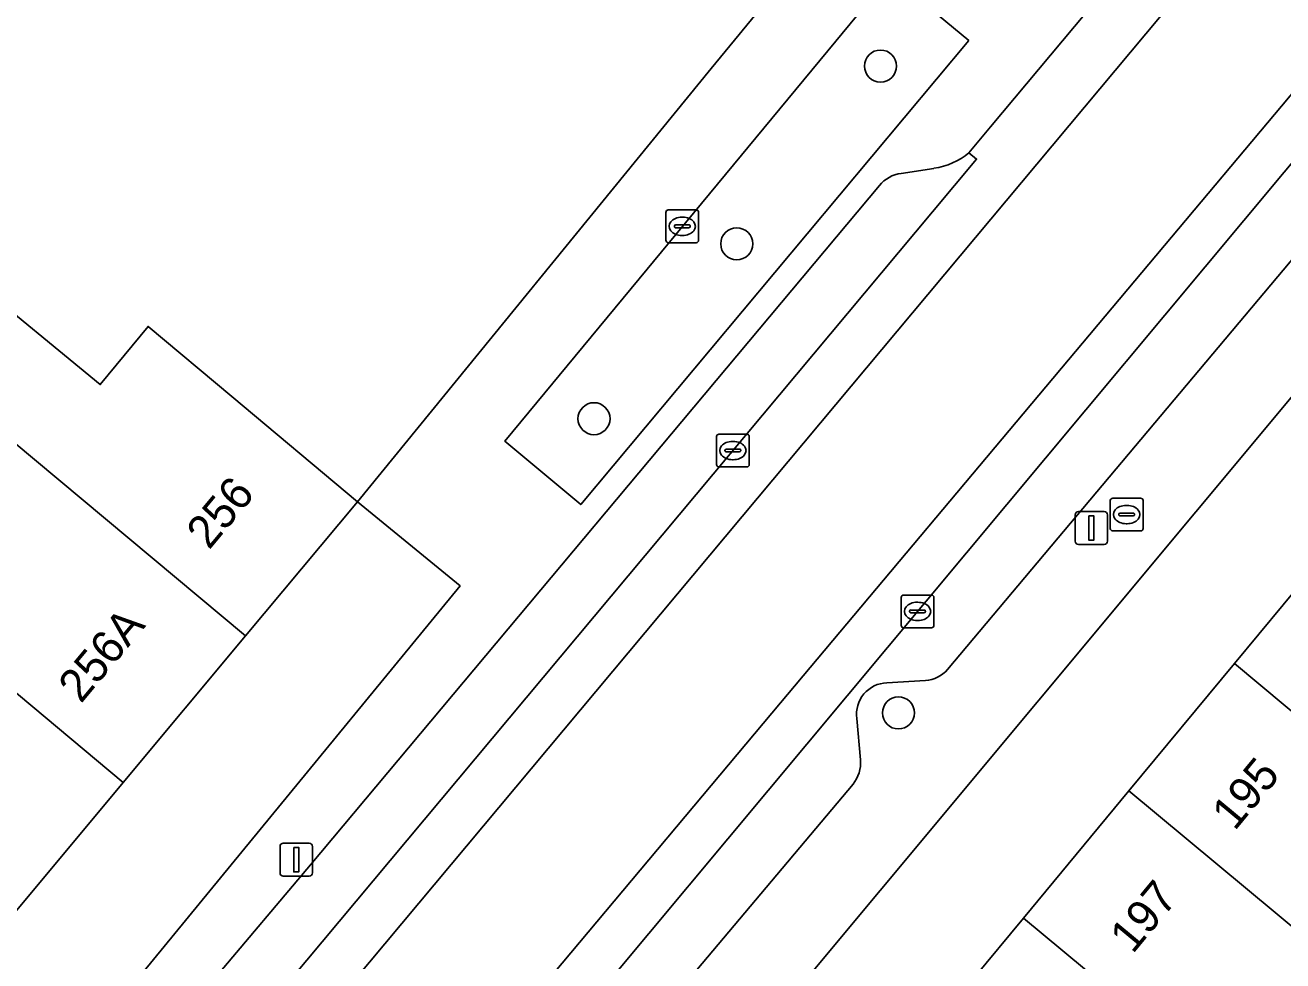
# Model space of a CAD drawing. Extents: x 160157 to 160921, y 381516 to 382045.
# Drawn here: x 160559.64 to 160598.05, y 381771.65 to 381800.21 of the extents above; entities that cross this region are included whole.
import ezdxf

# ---------------------------------------------------------------- set-up
doc = ezdxf.new("R2010")
doc.units = 0
for name, color, linetype in [('IMGEO_Berm_groen', 7, 'Continuous'), ('IMGEO_Boom', 7, 'Continuous'), ('IMGEO_Brandkraan', 7, 'Continuous'), ('IMGEO_Erf', 7, 'Continuous'), ('IMGEO_Kolk', 7, 'Continuous'), ('IMGEO_Lichtmast', 7, 'Continuous'), ('IMGEO_Pand', 7, 'Continuous'), ('IMGEO_Pand_nummerreeks', 7, 'Continuous'), ('IMGEO_Parkeervlak_open', 7, 'Continuous'), ('IMGEO_Rijbaan_lokaal_gesloten', 7, 'Continuous'), ('IMGEO_Rijbaan_lokaal_open', 7, 'Continuous'), ('IMGEO_Voetpad_open', 7, 'Continuous')]:
    doc.layers.add(name, color=color, linetype=linetype)

msp = doc.modelspace()

# ---------------------------------------------------------------- linework, layer by layer
at = {"layer": 'IMGEO_Berm_groen'}
msp.add_lwpolyline([(160588.465, 381799.75), (160586.055, 381801.74), (160574.286, 381787.517), (160576.606, 381785.578)], close=True, dxfattribs=at)
at = {"layer": 'IMGEO_Boom'}
for centre in [(160585.761, 381798.965), (160581.372, 381793.54), (160577.013, 381788.2), (160586.31, 381779.217)]:
    msp.add_circle(centre, 0.489, dxfattribs=at)
at = {"layer": 'IMGEO_Brandkraan'}
for p, q in [((160592.78, 381784.848), (160592.78, 381785.7)), ((160592.855, 381785.774), (160593.707, 381785.774)), ((160593.781, 381785.7), (160593.781, 381784.848)), ((160593.039, 381785.268), (160593.039, 381785.28)), ((160593.477, 381785.231), (160593.079, 381785.231)), ((160593.082, 381785.317), (160593.48, 381785.317)), ((160593.268, 381785.554), (160593.293, 381785.554)), ((160593.523, 381785.28), (160593.523, 381785.268)), ((160593.291, 381784.994), (160593.266, 381784.994)), ((160593.707, 381784.774), (160592.855, 381784.774))]:
    msp.add_line(p, q, dxfattribs=at)
for points in [[(160592.78, 381784.848), (160592.78, 381785.7)], [(160592.855, 381785.774), (160593.707, 381785.774)], [(160593.781, 381785.7), (160593.781, 381784.848)], [(160593.707, 381784.774), (160592.855, 381784.774)]]:
    msp.add_lwpolyline(points, dxfattribs=at)
for centre, radius, start, end in [((160592.857, 381785.698), 0.0765, 91.552, 178.448), ((160592.857, 381785.698), 0.0765, 91.552, 178.448), ((160593.705, 381785.698), 0.0765, 1.552, 88.448), ((160593.705, 381785.698), 0.0765, 1.552, 88.448), ((160593.079, 381785.277), 0.0403, 85.8775, 175.7526), ((160593.076, 381785.267), 0.0366, 178.938, 274.7102), ((160593.48, 381785.274), 0.043, 264.8664, 352.4533), ((160593.484, 381785.279), 0.0386, 1.7309, 96.639), ((160592.857, 381784.85), 0.0765, 181.552, 268.448), ((160592.857, 381784.85), 0.0765, 181.552, 268.448), ((160593.705, 381784.85), 0.0765, 271.552, 358.448), ((160593.705, 381784.85), 0.0765, 271.552, 358.448)]:
    msp.add_arc(centre, radius, start, end, dxfattribs=at)
for centre, major_axis, ratio, start_param, end_param in [((160593.267, 381785.274), (-0.387, 0.002), 0.722429, 4.712389, 7.853982), ((160593.292, 381785.274), (-0.39, 0.002), 0.717154, 1.570796, 4.712389)]:
    msp.add_ellipse(centre, major_axis=major_axis, ratio=ratio, start_param=start_param, end_param=end_param, dxfattribs=at)
at = {"layer": 'IMGEO_Erf'}
for points in [[(160557.966, 381792.501), (160561.933, 381789.24), (160563.395, 381791.018), (160565.952, 381788.876), (160569.786, 381785.666), (160580.593, 381798.887), (160587.941, 381807.827)], [(160559.232, 381766.417), (160566.256, 381774.976), (160572.924, 381783.093), (160569.786, 381785.666), (160566.367, 381781.567), (160562.638, 381777.096), (160558.979, 381772.71)]]:
    msp.add_lwpolyline(points, dxfattribs=at)
msp.add_lwpolyline([(160596.578, 381780.729), (160599.546, 381784.309), (160603.149, 381788.654), (160600.191, 381791.107), (160580.96, 381768.044), (160583.975, 381765.53), (160587.056, 381769.246), (160590.132, 381772.955), (160593.35, 381776.836)], close=True, dxfattribs=at)
at = {"layer": 'IMGEO_Kolk'}
for p, q in [((160579.208, 381793.647), (160579.208, 381794.499)), ((160579.283, 381794.573), (160580.135, 381794.573)), ((160580.209, 381794.499), (160580.209, 381793.647)), ((160579.467, 381794.067), (160579.467, 381794.079)), ((160579.905, 381794.03), (160579.507, 381794.03)), ((160579.51, 381794.116), (160579.908, 381794.116)), ((160579.696, 381794.353), (160579.721, 381794.353)), ((160579.951, 381794.079), (160579.951, 381794.067)), ((160579.719, 381793.793), (160579.694, 381793.793)), ((160580.135, 381793.573), (160579.283, 381793.573)), ((160580.754, 381786.801), (160580.754, 381787.653)), ((160580.829, 381787.727), (160581.681, 381787.727)), ((160581.242, 381787.507), (160581.267, 381787.507)), ((160581.755, 381787.653), (160581.755, 381786.801)), ((160581.013, 381787.221), (160581.013, 381787.233)), ((160581.451, 381787.184), (160581.053, 381787.184)), ((160581.056, 381787.27), (160581.454, 381787.27)), ((160581.497, 381787.233), (160581.497, 381787.221)), ((160581.681, 381786.727), (160580.829, 381786.727)), ((160581.265, 381786.947), (160581.24, 381786.947)), ((160586.393, 381781.89), (160586.393, 381782.742)), ((160586.468, 381782.816), (160587.32, 381782.816)), ((160586.881, 381782.596), (160586.906, 381782.596)), ((160587.394, 381782.742), (160587.394, 381781.89)), ((160586.652, 381782.31), (160586.652, 381782.322)), ((160587.09, 381782.273), (160586.692, 381782.273)), ((160586.695, 381782.359), (160587.093, 381782.359)), ((160587.136, 381782.322), (160587.136, 381782.31)), ((160587.32, 381781.816), (160586.468, 381781.816)), ((160586.904, 381782.036), (160586.879, 381782.036))]:
    msp.add_line(p, q, dxfattribs=at)
for points in [[(160579.208, 381793.647), (160579.208, 381794.499)], [(160579.283, 381794.573), (160580.135, 381794.573)], [(160580.209, 381794.499), (160580.209, 381793.647)], [(160580.135, 381793.573), (160579.283, 381793.573)], [(160580.754, 381786.801), (160580.754, 381787.653)], [(160580.829, 381787.727), (160581.681, 381787.727)], [(160581.755, 381787.653), (160581.755, 381786.801)], [(160581.681, 381786.727), (160580.829, 381786.727)], [(160586.393, 381781.89), (160586.393, 381782.742)], [(160586.468, 381782.816), (160587.32, 381782.816)], [(160587.394, 381782.742), (160587.394, 381781.89)], [(160587.32, 381781.816), (160586.468, 381781.816)]]:
    msp.add_lwpolyline(points, dxfattribs=at)
for centre, radius, start, end in [((160579.285, 381794.497), 0.0765, 91.552, 178.448), ((160579.285, 381794.497), 0.0765, 91.552, 178.448), ((160580.133, 381794.497), 0.0765, 1.552, 88.448), ((160580.133, 381794.497), 0.0765, 1.552, 88.448), ((160579.507, 381794.076), 0.0403, 85.8775, 175.7526), ((160579.504, 381794.066), 0.0366, 178.938, 274.7102), ((160579.908, 381794.073), 0.043, 264.8664, 352.4533), ((160579.912, 381794.078), 0.0386, 1.7309, 96.639), ((160579.285, 381793.649), 0.0765, 181.552, 268.448), ((160579.285, 381793.649), 0.0765, 181.552, 268.448), ((160580.133, 381793.649), 0.0765, 271.552, 358.448), ((160580.133, 381793.649), 0.0765, 271.552, 358.448), ((160580.831, 381787.651), 0.0765, 91.552, 178.448), ((160580.831, 381787.651), 0.0765, 91.552, 178.448), ((160581.679, 381787.651), 0.0765, 1.552, 88.448), ((160581.679, 381787.651), 0.0765, 1.552, 88.448), ((160581.053, 381787.23), 0.0403, 85.8775, 175.7526), ((160581.05, 381787.22), 0.0366, 178.938, 274.7102), ((160581.454, 381787.227), 0.043, 264.8664, 352.4533), ((160581.458, 381787.232), 0.0386, 1.7309, 96.639), ((160580.831, 381786.803), 0.0765, 181.552, 268.448), ((160580.831, 381786.803), 0.0765, 181.552, 268.448), ((160581.679, 381786.803), 0.0765, 271.552, 358.448), ((160581.679, 381786.803), 0.0765, 271.552, 358.448), ((160586.47, 381782.74), 0.0765, 91.552, 178.448), ((160586.47, 381782.74), 0.0765, 91.552, 178.448), ((160587.318, 381782.74), 0.0765, 1.552, 88.448), ((160587.318, 381782.74), 0.0765, 1.552, 88.448), ((160586.692, 381782.319), 0.0403, 85.8775, 175.7526), ((160586.689, 381782.309), 0.0366, 178.938, 274.7102), ((160587.093, 381782.316), 0.043, 264.8664, 352.4533), ((160587.097, 381782.321), 0.0386, 1.7309, 96.639), ((160586.47, 381781.892), 0.0765, 181.552, 268.448), ((160586.47, 381781.892), 0.0765, 181.552, 268.448), ((160587.318, 381781.892), 0.0765, 271.552, 358.448), ((160587.318, 381781.892), 0.0765, 271.552, 358.448)]:
    msp.add_arc(centre, radius, start, end, dxfattribs=at)
for centre, major_axis, ratio, start_param, end_param in [((160579.695, 381794.073), (-0.387, 0.002), 0.722429, 4.712389, 7.853982), ((160579.72, 381794.073), (-0.39, 0.002), 0.717154, 1.570796, 4.712389), ((160581.241, 381787.227), (-0.387, 0.002), 0.722429, 4.712389, 7.853982), ((160581.266, 381787.227), (-0.39, 0.002), 0.717154, 1.570796, 4.712389), ((160586.88, 381782.316), (-0.387, 0.002), 0.722429, 4.712389, 7.853982), ((160586.905, 381782.316), (-0.39, 0.002), 0.717154, 1.570796, 4.712389)]:
    msp.add_ellipse(centre, major_axis=major_axis, ratio=ratio, start_param=start_param, end_param=end_param, dxfattribs=at)
at = {"layer": 'IMGEO_Lichtmast'}
for p, q in [((160591.706, 381784.462), (160591.706, 381785.262)), ((160591.706, 381785.262), (160591.706, 381784.462)), ((160591.806, 381785.362), (160592.596, 381785.362)), ((160592.596, 381785.362), (160591.806, 381785.362)), ((160592.696, 381785.262), (160592.696, 381784.462)), ((160592.696, 381784.462), (160592.696, 381785.262)), ((160592.596, 381784.362), (160591.806, 381784.362)), ((160591.806, 381784.362), (160592.596, 381784.362)), ((160567.525, 381775.236), (160568.315, 381775.236)), ((160568.315, 381775.236), (160567.525, 381775.236)), ((160567.425, 381774.336), (160567.425, 381775.136)), ((160567.425, 381775.136), (160567.425, 381774.336)), ((160568.415, 381775.136), (160568.415, 381774.336)), ((160568.415, 381774.336), (160568.415, 381775.136)), ((160568.315, 381774.236), (160567.525, 381774.236)), ((160567.525, 381774.236), (160568.315, 381774.236))]:
    msp.add_line(p, q, dxfattribs=at)
for points in [[(160592.126, 381785.237), (160592.276, 381785.237), (160592.276, 381784.487), (160592.126, 381784.487), (160592.126, 381785.237)], [(160567.845, 381775.111), (160567.995, 381775.111), (160567.995, 381774.361), (160567.845, 381774.361), (160567.845, 381775.111)]]:
    msp.add_lwpolyline(points, dxfattribs=at)
for centre, start, end in [((160591.806, 381785.262), 90, 180), ((160591.806, 381785.262), 90, 180), ((160592.596, 381785.262), 0, 90), ((160592.596, 381785.262), 360, 90), ((160591.806, 381784.462), 180, 270), ((160591.806, 381784.462), 180, 270), ((160592.596, 381784.462), 270, 0), ((160592.596, 381784.462), 270, 0), ((160567.525, 381775.136), 90, 180), ((160567.525, 381775.136), 90, 180), ((160568.315, 381775.136), 0, 90), ((160568.315, 381775.136), 360, 90), ((160567.525, 381774.336), 180, 270), ((160567.525, 381774.336), 180, 270), ((160568.315, 381774.336), 270, 0), ((160568.315, 381774.336), 270, 0)]:
    msp.add_arc(centre, 0.1, start, end, dxfattribs=at)
at = {"layer": 'IMGEO_Pand'}
for points in [[(160566.367, 381781.567), (160569.786, 381785.666), (160565.952, 381788.876), (160563.395, 381791.018), (160561.933, 381789.24), (160557.966, 381792.501), (160556.228, 381790.387), (160556.558, 381790.111), (160556.386, 381789.906)], [(160566.367, 381781.567), (160556.386, 381789.906), (160556.558, 381790.111), (160556.228, 381790.387), (160554.204, 381787.925), (160558.103, 381784.719), (160556.234, 381782.446), (160562.638, 381777.096)], [(160596.578, 381780.729), (160602.819, 381775.504), (160604.488, 381777.515), (160608.72, 381774.006), (160610.517, 381772.516), (160611.944, 381774.237), (160610.147, 381775.727), (160610.066, 381775.629), (160599.546, 381784.309)], [(160548.665, 381781.296), (160558.979, 381772.71), (160562.638, 381777.096), (160556.234, 381782.446), (160554.551, 381780.398), (160550.599, 381783.648)], [(160596.578, 381780.729), (160593.35, 381776.836), (160605.905, 381766.397), (160607.97, 381768.888), (160605.848, 381770.647), (160605.73, 381770.505), (160601.549, 381773.972), (160602.819, 381775.504)], [(160590.132, 381772.955), (160596.317, 381767.811), (160598.122, 381769.987), (160602.376, 381766.46), (160601.871, 381765.85), (160603.993, 381764.091), (160605.905, 381766.397), (160593.35, 381776.836)], [(160597.366, 381760.495), (160599.27, 381762.79), (160595.053, 381766.287), (160596.317, 381767.811), (160590.132, 381772.955), (160587.056, 381769.246)]]:
    msp.add_lwpolyline(points, close=True, dxfattribs=at)
at = {"layer": 'IMGEO_Parkeervlak_open'}
for points in [[(160587.813, 381780.546), (160599.457, 381794.39), (160603.167, 381798.883), (160601.731, 381800.097), (160571.401, 381763.753), (160567.175, 381758.693), (160560.113, 381750), (160559.501, 381749.238)], [(160587.352, 381794.513), (160588.699, 381796.124), (160588.465, 381796.32)], [(160587.396, 381795.843), (160586.397, 381795.685)], [(160585.728, 381795.315), (160568.354, 381774.575), (160562.514, 381767.661)], [(160562.011, 381764.214), (160587.352, 381794.513)], [(160585.959, 381780.139), (160587.135, 381780.202)], [(160585.151, 381777.783), (160585.037, 381779.048)], [(160573.379, 381763.328), (160584.925, 381777.042)]]:
    msp.add_lwpolyline(points, dxfattribs=at)
for centre, radius, start, end in [((160587.102, 381797.938), 2.115, 277.9817, 310.1123), ((160586.499, 381794.711), 0.98, 95.9785, 141.9123), ((160587.048, 381781.214), 1.016, 274.9318, 318.8724), ((160586, 381779.169), 0.971, 92.4343, 187.1637), ((160584.106, 381777.697), 1.048, 321.355, 4.7223)]:
    msp.add_arc(centre, radius, start, end, dxfattribs=at)
at = {"layer": 'IMGEO_Rijbaan_lokaal_gesloten'}
for points in [[(160556.164, 381754.68), (160558.112, 381757.129), (160560.755, 381760.365), (160581.539, 381785.212), (160597.19, 381803.934), (160596.045, 381804.906), (160595.807, 381805.107), (160595.401, 381804.621), (160589.126, 381797.112), (160588.465, 381796.32), (160588.699, 381796.124), (160587.352, 381794.513), (160562.011, 381764.214), (160561.758, 381763.877), (160556.569, 381757.556), (160552.708, 381752.669), (160550.722, 381750)], [(160559.501, 381749.238), (160560.113, 381750), (160567.175, 381758.693), (160571.401, 381763.753), (160601.731, 381800.097), (160600.729, 381800.991), (160582.713, 381779.526), (160568.843, 381763.002), (160559.601, 381751.709)]]:
    msp.add_lwpolyline(points, dxfattribs=at)
at = {"layer": 'IMGEO_Rijbaan_lokaal_open'}
msp.add_lwpolyline([(160568.843, 381763.002), (160582.713, 381779.526), (160600.729, 381800.991), (160597.19, 381803.934), (160581.539, 381785.212), (160560.755, 381760.365), (160558.112, 381757.129), (160556.164, 381754.68)], dxfattribs=at)
at = {"layer": 'IMGEO_Voetpad_open'}
for points in [[(160560.449, 381748.035), (160561.169, 381743.908), (160564.062, 381747.78), (160565.914, 381750), (160580.313, 381767.268), (160580.96, 381768.044), (160600.191, 381791.107), (160600.981, 381792.054), (160614.597, 381808.384)], [(160587.941, 381807.827), (160580.593, 381798.887), (160569.786, 381785.666), (160572.924, 381783.093), (160566.256, 381774.976), (160559.232, 381766.417), (160556.812, 381763.555), (160556.143, 381762.763), (160552.4, 381758.139), (160548.643, 381753.199), (160547.737, 381752.007), (160547.187, 381751.244)], [(160610.601, 381807.783), (160610.386, 381807.561), (160609.261, 381806.17), (160603.167, 381798.883), (160599.457, 381794.39), (160587.813, 381780.546)], [(160588.465, 381796.32), (160589.126, 381797.112), (160595.401, 381804.621)], [(160586.397, 381795.685), (160587.396, 381795.843)], [(160562.514, 381767.661), (160568.354, 381774.575), (160585.728, 381795.315)], [(160587.135, 381780.202), (160585.959, 381780.139)], [(160585.037, 381779.048), (160585.151, 381777.783)], [(160584.925, 381777.042), (160573.379, 381763.328)]]:
    msp.add_lwpolyline(points, dxfattribs=at)
msp.add_lwpolyline([(160588.465, 381799.75), (160576.606, 381785.578), (160574.286, 381787.517), (160586.055, 381801.74)], close=True, dxfattribs=at)
for centre, radius, start, end in [((160587.102, 381797.938), 2.115, 277.9817, 310.1123), ((160586.499, 381794.711), 0.98, 95.9785, 141.9123), ((160587.048, 381781.214), 1.016, 274.9318, 318.8724), ((160586, 381779.169), 0.971, 92.4343, 187.1637), ((160584.106, 381777.697), 1.048, 321.355, 4.7223)]:
    msp.add_arc(centre, radius, start, end, dxfattribs=at)

# ---------------------------------------------------------------- texts
at = {"layer": 'IMGEO_Pand_nummerreeks'}
for s, rotation, p in [('256', 50.1675, (160565.258, 381784.172)), ('256A', 50.1675, (160561.345, 381779.481)), ('195', 50.3351, (160596.577, 381775.591)), ('197', 50.3351, (160593.463, 381771.835))]:
    msp.add_text(s, height=1, rotation=rotation, dxfattribs=at).set_placement(p)

doc.saveas('drawing.dxf')
